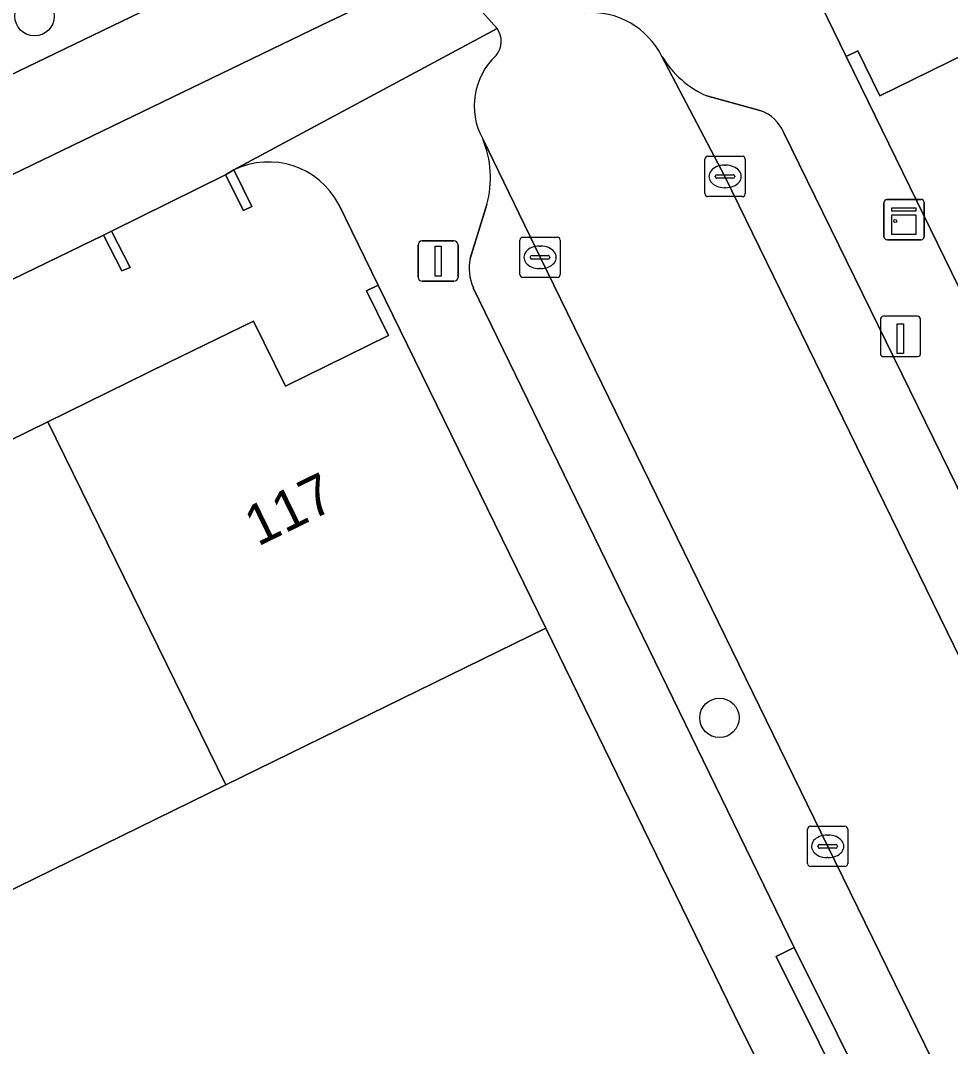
# Model space of a CAD drawing. Extents: x 160455 to 162082, y 388339 to 389736.
# Drawn here: x 161009.85 to 161032.93, y 389104.53 to 389129.99 of the extents above; entities that cross this region are included whole.
import ezdxf

# ---------------------------------------------------------------- set-up
doc = ezdxf.new("R2010")
doc.units = 0
for name, color, linetype in [('IMGEO_Boom', 7, 'Continuous'), ('IMGEO_Erf', 7, 'Continuous'), ('IMGEO_Fietspad_gesloten', 7, 'Continuous'), ('IMGEO_Kast', 7, 'Continuous'), ('IMGEO_Kolk', 7, 'Continuous'), ('IMGEO_Laadpaal', 7, 'Continuous'), ('IMGEO_Lichtmast', 7, 'Continuous'), ('IMGEO_Muur', 7, 'Continuous'), ('IMGEO_Pand', 7, 'Continuous'), ('IMGEO_Pand_nummerreeks', 7, 'Continuous'), ('IMGEO_Parkeervlak_open', 7, 'Continuous'), ('IMGEO_Rijbaan_lokaal_open', 7, 'Continuous'), ('IMGEO_Verkeerseiland_open', 7, 'Continuous'), ('IMGEO_Voetpad_open', 7, 'Continuous')]:
    doc.layers.add(name, color=color, linetype=linetype)

msp = doc.modelspace()

# ---------------------------------------------------------------- linework, layer by layer
at = {"layer": 'IMGEO_Boom'}
for centre in [(161010.197, 389130.094), (161027.196, 389112.685)]:
    msp.add_circle(centre, 0.489, dxfattribs=at)
at = {"layer": 'IMGEO_Erf'}
for points in [[(161029.405, 389131.024), (161030.344, 389129.095), (161030.632, 389129.236), (161031.176, 389128.122), (161033.725, 389129.369)], [(161015.142, 389126.279), (161015.587, 389125.374), (161015.383, 389125.273), (161014.94, 389126.16), (161012.109, 389124.762), (161012.567, 389123.862), (161012.359, 389123.773), (161011.91, 389124.665), (161005.969, 389121.786)], [(161007.588, 389118.593), (161010.527, 389120.031), (161013.509, 389121.491), (161015.634, 389122.531), (161016.425, 389120.916), (161018.983, 389122.168), (161018.439, 389123.282), (161018.726, 389123.422), (161017.748, 389125.42)], [(161020.826, 389098.937), (161019.51, 389101.625), (161024.769, 389104.2), (161026.085, 389101.512), (161028.793, 389102.843), (161027.559, 389105.324), (161022.891, 389114.907), (161014.948, 389111.022), (161007.175, 389107.22), (161000, 389103.71), (160999.394, 389103.413), (160991.64, 389099.62), (160983.885, 389095.827)]]:
    msp.add_lwpolyline(points, dxfattribs=at)
msp.add_arc((161016.003, 389124.507), 1.97, 27.606, 115.9071, dxfattribs=at)
at = {"layer": 'IMGEO_Fietspad_gesloten'}
for points in [[(160880.025, 389062.593), (160880.727, 389062.923), (160880.823, 389062.983), (160887.13, 389066.302), (160887.362, 389066.396), (160952.948, 389098.503), (160952.979, 389098.518), (161000, 389121.514), (161017.317, 389129.87), (161019.165, 389130.759), (161024.136, 389133.21), (161025.633, 389133.947), (161101.935, 389171.343), (161108.768, 389174.685)], [(161038.503, 389142.807), (161022.312, 389134.786), (161018.891, 389133.125), (161002.774, 389125.345), (161000, 389123.98), (160995.416, 389121.725), (160987.013, 389117.611), (160979.848, 389114.031), (160971.706, 389110.072), (160964.265, 389106.425), (160951.993, 389100.418), (160947.461, 389098.2), (160943.13, 389096.054), (160934.456, 389091.81), (160927.26, 389088.286), (160919.131, 389084.31), (160911.76, 389080.708), (160903.897, 389076.869), (160896.629, 389073.3), (160886.522, 389068.375), (160883.92, 389067.118), (160882.783, 389066.551)]]:
    msp.add_lwpolyline(points, dxfattribs=at)
at = {"layer": 'IMGEO_Kast'}
for p, q in [((161031.281, 389124.624), (161031.281, 389125.465)), ((161031.281, 389125.465), (161031.281, 389124.624)), ((161031.356, 389125.549), (161032.197, 389125.549)), ((161032.197, 389125.549), (161031.356, 389125.549)), ((161032.281, 389125.474), (161032.281, 389124.633)), ((161032.281, 389124.633), (161032.281, 389125.474)), ((161032.206, 389124.549), (161031.365, 389124.549)), ((161031.365, 389124.549), (161032.206, 389124.549))]:
    msp.add_line(p, q, dxfattribs=at)
for points in [[(161031.476, 389125.339), (161032.076, 389125.339), (161032.076, 389125.254), (161031.476, 389125.254), (161031.476, 389125.339)], [(161031.476, 389125.164), (161032.076, 389125.164), (161032.076, 389124.675), (161031.476, 389124.675), (161031.476, 389125.164)]]:
    msp.add_lwpolyline(points, dxfattribs=at)
msp.add_circle((161031.56, 389125.013), 0.0377, dxfattribs=at)
for centre, start, end in [((161031.359, 389125.471), 92.4484, 184.2845), ((161031.359, 389125.471), 92.4484, 184.2845), ((161032.203, 389125.471), 2.4484, 94.2845), ((161032.203, 389125.471), 2.4484, 94.2845), ((161031.359, 389124.627), 182.4484, 274.2845), ((161031.359, 389124.627), 182.4484, 274.2845), ((161032.203, 389124.627), 272.4484, 4.2845), ((161032.203, 389124.627), 272.4484, 4.2845)]:
    msp.add_arc(centre, 0.0779, start, end, dxfattribs=at)
at = {"layer": 'IMGEO_Kolk'}
for p, q in [((161026.836, 389125.693), (161026.836, 389126.545)), ((161026.911, 389126.619), (161027.763, 389126.619)), ((161027.837, 389126.545), (161027.837, 389125.693)), ((161027.324, 389126.399), (161027.349, 389126.399)), ((161027.095, 389126.113), (161027.095, 389126.125)), ((161027.533, 389126.076), (161027.135, 389126.076)), ((161027.138, 389126.162), (161027.536, 389126.162)), ((161027.579, 389126.125), (161027.579, 389126.113)), ((161027.347, 389125.839), (161027.322, 389125.839)), ((161027.763, 389125.619), (161026.911, 389125.619)), ((161022.244, 389123.686), (161022.244, 389124.538)), ((161022.319, 389124.612), (161023.171, 389124.612)), ((161023.245, 389124.538), (161023.245, 389123.686)), ((161022.732, 389124.392), (161022.757, 389124.392)), ((161022.503, 389124.106), (161022.503, 389124.118)), ((161022.941, 389124.069), (161022.543, 389124.069)), ((161022.546, 389124.155), (161022.944, 389124.155)), ((161022.987, 389124.118), (161022.987, 389124.106)), ((161022.755, 389123.832), (161022.73, 389123.832)), ((161023.171, 389123.612), (161022.319, 389123.612)), ((161029.458, 389109.997), (161030.31, 389109.997)), ((161029.383, 389109.071), (161029.383, 389109.923)), ((161029.871, 389109.777), (161029.896, 389109.777)), ((161030.384, 389109.923), (161030.384, 389109.071)), ((161029.642, 389109.491), (161029.642, 389109.503)), ((161030.08, 389109.454), (161029.682, 389109.454)), ((161029.685, 389109.54), (161030.083, 389109.54)), ((161030.126, 389109.503), (161030.126, 389109.491)), ((161029.894, 389109.217), (161029.869, 389109.217)), ((161030.31, 389108.997), (161029.458, 389108.997))]:
    msp.add_line(p, q, dxfattribs=at)
for points in [[(161026.836, 389125.693), (161026.836, 389126.545)], [(161026.911, 389126.619), (161027.763, 389126.619)], [(161027.837, 389126.545), (161027.837, 389125.693)], [(161027.763, 389125.619), (161026.911, 389125.619)], [(161022.244, 389123.686), (161022.244, 389124.538)], [(161022.319, 389124.612), (161023.171, 389124.612)], [(161023.245, 389124.538), (161023.245, 389123.686)], [(161023.171, 389123.612), (161022.319, 389123.612)], [(161029.458, 389109.997), (161030.31, 389109.997)], [(161029.383, 389109.071), (161029.383, 389109.923)], [(161030.384, 389109.923), (161030.384, 389109.071)], [(161030.31, 389108.997), (161029.458, 389108.997)]]:
    msp.add_lwpolyline(points, dxfattribs=at)
for centre, radius, start, end in [((161026.913, 389126.543), 0.0765, 91.552, 178.448), ((161026.913, 389126.543), 0.0765, 91.552, 178.448), ((161027.761, 389126.543), 0.0765, 1.552, 88.448), ((161027.761, 389126.543), 0.0765, 1.552, 88.448), ((161027.135, 389126.122), 0.0403, 85.8775, 175.7526), ((161027.132, 389126.112), 0.0366, 178.938, 274.7102), ((161027.536, 389126.119), 0.043, 264.8664, 352.4533), ((161027.54, 389126.124), 0.0386, 1.7309, 96.639), ((161026.913, 389125.695), 0.0765, 181.552, 268.448), ((161026.913, 389125.695), 0.0765, 181.552, 268.448), ((161027.761, 389125.695), 0.0765, 271.552, 358.448), ((161027.761, 389125.695), 0.0765, 271.552, 358.448), ((161022.321, 389124.536), 0.0765, 91.552, 178.448), ((161022.321, 389124.536), 0.0765, 91.552, 178.448), ((161023.169, 389124.536), 0.0765, 1.552, 88.448), ((161023.169, 389124.536), 0.0765, 1.552, 88.448), ((161022.543, 389124.115), 0.0403, 85.8775, 175.7526), ((161022.54, 389124.105), 0.0366, 178.938, 274.7102), ((161022.944, 389124.112), 0.043, 264.8664, 352.4533), ((161022.948, 389124.117), 0.0386, 1.7309, 96.639), ((161022.321, 389123.688), 0.0765, 181.552, 268.448), ((161022.321, 389123.688), 0.0765, 181.552, 268.448), ((161023.169, 389123.688), 0.0765, 271.552, 358.448), ((161023.169, 389123.688), 0.0765, 271.552, 358.448), ((161029.46, 389109.921), 0.0765, 91.552, 178.448), ((161029.46, 389109.921), 0.0765, 91.552, 178.448), ((161030.308, 389109.921), 0.0765, 1.552, 88.448), ((161030.308, 389109.921), 0.0765, 1.552, 88.448), ((161029.682, 389109.5), 0.0403, 85.8775, 175.7526), ((161029.679, 389109.49), 0.0366, 178.938, 274.7102), ((161030.083, 389109.497), 0.043, 264.8664, 352.4533), ((161030.087, 389109.502), 0.0386, 1.7309, 96.639), ((161029.46, 389109.073), 0.0765, 181.552, 268.448), ((161029.46, 389109.073), 0.0765, 181.552, 268.448), ((161030.308, 389109.073), 0.0765, 271.552, 358.448), ((161030.308, 389109.073), 0.0765, 271.552, 358.448)]:
    msp.add_arc(centre, radius, start, end, dxfattribs=at)
for centre, major_axis, ratio, start_param, end_param in [((161027.323, 389126.119), (-0.387, 0.002), 0.722429, 4.712389, 7.853982), ((161027.348, 389126.119), (-0.39, 0.002), 0.717154, 1.570796, 4.712389), ((161022.731, 389124.112), (-0.387, 0.002), 0.722429, 4.712389, 7.853982), ((161022.756, 389124.112), (-0.39, 0.002), 0.717154, 1.570796, 4.712389), ((161029.87, 389109.497), (-0.387, 0.002), 0.722429, 4.712389, 7.853982), ((161029.895, 389109.497), (-0.39, 0.002), 0.717154, 1.570796, 4.712389)]:
    msp.add_ellipse(centre, major_axis=major_axis, ratio=ratio, start_param=start_param, end_param=end_param, dxfattribs=at)
at = {"layer": 'IMGEO_Laadpaal'}
for p, q in [((161031.191, 389122.565), (161031.191, 389121.724)), ((161031.191, 389122.565), (161031.191, 389121.724)), ((161032.107, 389122.649), (161031.266, 389122.649)), ((161032.107, 389122.649), (161031.266, 389122.649)), ((161032.191, 389121.733), (161032.191, 389122.574)), ((161032.191, 389121.733), (161032.191, 389122.574)), ((161031.275, 389121.649), (161032.116, 389121.649)), ((161031.275, 389121.649), (161032.116, 389121.649))]:
    msp.add_line(p, q, dxfattribs=at)
msp.add_lwpolyline([(161031.606, 389122.462), (161031.766, 389122.462), (161031.766, 389121.729), (161031.606, 389121.729), (161031.606, 389122.462)], dxfattribs=at)
for centre, start, end in [((161031.269, 389122.571), 92.4484, 184.2845), ((161031.269, 389122.571), 92.4484, 184.2845), ((161032.113, 389122.571), 2.4484, 94.2845), ((161032.113, 389122.571), 2.4484, 94.2845), ((161031.269, 389121.727), 182.4484, 274.2845), ((161031.269, 389121.727), 182.4484, 274.2845), ((161032.113, 389121.727), 272.4484, 4.2845), ((161032.113, 389121.727), 272.4484, 4.2845)]:
    msp.add_arc(centre, 0.0779, start, end, dxfattribs=at)
at = {"layer": 'IMGEO_Lichtmast'}
for p, q in [((161019.818, 389124.517), (161020.608, 389124.517)), ((161020.608, 389124.517), (161019.818, 389124.517)), ((161019.718, 389123.617), (161019.718, 389124.417)), ((161019.718, 389124.417), (161019.718, 389123.617)), ((161020.708, 389124.417), (161020.708, 389123.617)), ((161020.708, 389123.617), (161020.708, 389124.417)), ((161020.608, 389123.517), (161019.818, 389123.517)), ((161019.818, 389123.517), (161020.608, 389123.517))]:
    msp.add_line(p, q, dxfattribs=at)
msp.add_lwpolyline([(161020.138, 389124.392), (161020.288, 389124.392), (161020.288, 389123.642), (161020.138, 389123.642), (161020.138, 389124.392)], dxfattribs=at)
for centre, start, end in [((161019.818, 389124.417), 90, 180), ((161019.818, 389124.417), 90, 180), ((161020.608, 389124.417), 0, 90), ((161020.608, 389124.417), 360, 90), ((161019.818, 389123.617), 180, 270), ((161019.818, 389123.617), 180, 270), ((161020.608, 389123.617), 270, 0), ((161020.608, 389123.617), 270, 0)]:
    msp.add_arc(centre, 0.1, start, end, dxfattribs=at)
at = {"layer": 'IMGEO_Muur'}
msp.add_lwpolyline([(161022.891, 389114.907), (161027.559, 389105.324)], dxfattribs=at)
at = {"layer": 'IMGEO_Pand'}
for points in [[(161042.462, 389124.472), (161038.053, 389133.49), (161032.935, 389130.986), (161033.725, 389129.369), (161031.176, 389128.122), (161030.632, 389129.236), (161030.344, 389129.095), (161030.888, 389127.981), (161034.505, 389120.577)], [(161015.142, 389126.279), (161014.94, 389126.16), (161015.383, 389125.273), (161015.587, 389125.374)], [(161012.359, 389123.773), (161012.567, 389123.862), (161012.109, 389124.762), (161011.91, 389124.665)], [(161010.527, 389120.031), (161014.948, 389111.022), (161022.891, 389114.907), (161019.27, 389122.308), (161018.726, 389123.422), (161018.439, 389123.282), (161018.983, 389122.168), (161016.425, 389120.916), (161015.634, 389122.531), (161013.509, 389121.491)], [(161007.175, 389107.22), (161014.948, 389111.022), (161010.527, 389120.031), (161007.588, 389118.593), (161005.42, 389117.532), (161006.211, 389115.917), (161003.7, 389114.688), (161003.155, 389115.802), (161003.008, 389115.73)]]:
    msp.add_lwpolyline(points, close=True, dxfattribs=at)
at = {"layer": 'IMGEO_Parkeervlak_open'}
for points in [[(161025.771, 389129.097), (161027.335, 389126.119), (161035.606, 389109.176), (161042.546, 389095.02), (161047.341, 389085.228), (161048.952, 389086.028), (161039.066, 389106.209), (161036.818, 389110.813), (161028.787, 389127.22)], [(161028.233, 389127.75), (161026.885, 389128.115)], [(161042.758, 389083.221), (161041.853, 389085.073), (161037.666, 389093.595), (161029.885, 389109.497), (161022.746, 389124.112), (161021.32, 389127.053)], [(161021.421, 389125.422), (161021.011, 389124.086)], [(161021.088, 389123.358), (161029.049, 389106.987), (161031.194, 389102.684), (161039.84, 389085.084)]]:
    msp.add_lwpolyline(points, dxfattribs=at)
for centre, radius, start, end in [((161027.878, 389130.365), 2.459, 211.0304, 246.1767), ((161027.871, 389126.817), 1, 23.7315, 68.8051), ((161019.021, 389126.092), 2.492, 344.4026, 22.6845), ((161022.115, 389123.835), 1.132, 167.1769, 204.8985)]:
    msp.add_arc(centre, radius, start, end, dxfattribs=at)
at = {"layer": 'IMGEO_Rijbaan_lokaal_open'}
for points in [[(161021.24, 389130.276), (161021.676, 389129.793)], [(161021.32, 389127.053), (161022.746, 389124.112), (161029.885, 389109.497), (161037.666, 389093.595), (161041.853, 389085.073), (161042.758, 389083.221), (161042.864, 389083.004), (161047.341, 389085.228), (161042.546, 389095.02), (161035.606, 389109.176), (161027.335, 389126.119), (161025.771, 389129.097)]]:
    msp.add_lwpolyline(points, dxfattribs=at)
for centre, radius, start, end in [((161023.999, 389128.202), 1.985, 26.7954, 94.1089), ((161021.23, 389129.472), 0.55, 320.0427, 35.7088), ((161022.809, 389127.874), 1.7, 132.916, 208.8796)]:
    msp.add_arc(centre, radius, start, end, dxfattribs=at)
at = {"layer": 'IMGEO_Verkeerseiland_open'}
msp.add_lwpolyline([(161007.877, 389128.605), (161002.485, 389125.956), (161002.774, 389125.345), (161018.891, 389133.125)], dxfattribs=at)
at = {"layer": 'IMGEO_Voetpad_open'}
for points in [[(161062.478, 389063.215), (161062.007, 389064.192), (161057.963, 389072.471), (161057.414, 389073.592), (161040.933, 389107.372), (161040.377, 389108.513), (161039.159, 389111.009), (161034.505, 389120.577), (161030.888, 389127.981), (161030.344, 389129.095), (161029.405, 389131.024)], [(161019.165, 389130.759), (161017.317, 389129.87), (161000, 389121.514), (160952.979, 389098.518), (160952.948, 389098.503), (160887.362, 389066.396)], [(160982.997, 389110.525), (160988.316, 389113.131), (160990.248, 389114.079), (160990.446, 389114.18), (160996.376, 389117.09), (160996.573, 389117.185), (160998.52, 389118.139), (161000, 389118.864), (161003.838, 389120.744), (161005.781, 389121.695), (161005.969, 389121.786), (161011.91, 389124.665), (161012.109, 389124.762), (161014.94, 389126.16), (161015.142, 389126.279), (161021.676, 389129.793), (161021.24, 389130.276)], [(161021.676, 389129.793), (161015.142, 389126.279)], [(161026.885, 389128.115), (161028.233, 389127.75)], [(161028.787, 389127.22), (161036.818, 389110.813), (161037.267, 389111.032), (161039.515, 389106.428), (161039.066, 389106.209), (161048.952, 389086.028), (161049.261, 389085.44), (161057.726, 389068.086), (161058.032, 389067.523), (161087.68, 389006.9)], [(161017.748, 389125.42), (161018.726, 389123.422), (161019.27, 389122.308), (161022.891, 389114.907), (161027.559, 389105.324), (161028.793, 389102.843), (161029.641, 389101.139), (161033.6, 389093.074), (161037.693, 389084.724), (161040.349, 389079.209), (161043.191, 389076.901)], [(161021.011, 389124.086), (161021.421, 389125.422)], [(161039.84, 389085.084), (161031.194, 389102.684), (161030.747, 389102.461), (161028.602, 389106.764), (161029.049, 389106.987), (161021.088, 389123.358)]]:
    msp.add_lwpolyline(points, dxfattribs=at)
msp.add_lwpolyline([(161029.049, 389106.987), (161028.602, 389106.764), (161030.747, 389102.461), (161031.194, 389102.684)], close=True, dxfattribs=at)
for centre, radius, start, end in [((161023.999, 389128.202), 1.985, 26.7954, 94.1089), ((161021.23, 389129.472), 0.55, 320.0427, 35.7088), ((161022.809, 389127.874), 1.7, 132.916, 208.8796), ((161027.878, 389130.365), 2.459, 211.0304, 246.1767), ((161027.871, 389126.817), 1, 23.7315, 68.8051), ((161019.021, 389126.092), 2.492, 344.4026, 22.6845), ((161016.003, 389124.507), 1.97, 27.606, 115.9071), ((161022.115, 389123.835), 1.132, 167.1769, 204.8985)]:
    msp.add_arc(centre, radius, start, end, dxfattribs=at)

# ---------------------------------------------------------------- texts
at = {"layer": 'IMGEO_Pand_nummerreeks'}
msp.add_text('117', height=1, rotation=26.0784, dxfattribs=at).set_placement((161015.737, 389116.928))

doc.saveas('drawing.dxf')
